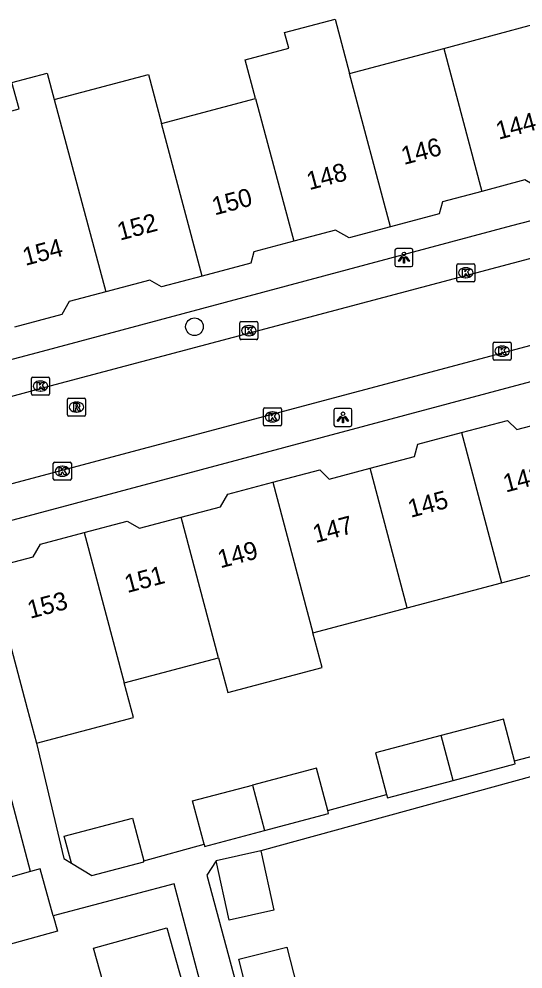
# Model space of a CAD drawing. Extents: x 162542 to 163144, y 380786 to 381511.
# Drawn here: x 162636.8 to 162664.6, y 380992 to 381044.6 of the extents above; entities that cross this region are included whole.
import ezdxf

# ---------------------------------------------------------------- set-up
doc = ezdxf.new("R2010")
doc.units = 0
for name, color, linetype in [('IMGEO_Boom', 7, 'Continuous'), ('IMGEO_Kolk', 7, 'Continuous'), ('IMGEO_Lichtpunt', 7, 'Continuous'), ('IMGEO_Pand', 7, 'Continuous'), ('IMGEO_Pand_nummerreeks', 7, 'Continuous'), ('IMGEO_Rijbaan_lokaal_open', 7, 'Continuous'), ('IMGEO_Rioolput', 7, 'Continuous'), ('IMGEO_Voetpad_open', 7, 'Continuous')]:
    doc.layers.add(name, color=color, linetype=linetype)

msp = doc.modelspace()

# ---------------------------------------------------------------- linework, layer by layer
at = {"layer": 'IMGEO_Boom'}
msp.add_circle((162646.473, 381027.53), 0.489, dxfattribs=at)
at = {"layer": 'IMGEO_Kolk'}
for p, q in [((162660.981, 381030.092), (162660.981, 381030.944)), ((162661.056, 381031.018), (162661.908, 381031.018)), ((162661.469, 381030.798), (162661.494, 381030.798)), ((162661.982, 381030.944), (162661.982, 381030.092)), ((162661.492, 381030.238), (162661.467, 381030.238)), ((162661.908, 381030.018), (162661.056, 381030.018)), ((162648.983, 381026.886), (162648.983, 381027.738)), ((162649.058, 381027.812), (162649.91, 381027.812)), ((162649.471, 381027.592), (162649.496, 381027.592)), ((162649.984, 381027.738), (162649.984, 381026.886)), ((162649.494, 381027.032), (162649.469, 381027.032)), ((162649.91, 381026.812), (162649.058, 381026.812)), ((162662.994, 381025.75), (162662.994, 381026.602)), ((162663.069, 381026.676), (162663.921, 381026.676)), ((162663.482, 381026.456), (162663.507, 381026.456)), ((162663.995, 381026.602), (162663.995, 381025.75)), ((162663.505, 381025.896), (162663.48, 381025.896)), ((162663.921, 381025.676), (162663.069, 381025.676)), ((162637.457, 381023.817), (162637.457, 381024.669)), ((162637.532, 381024.743), (162638.384, 381024.743)), ((162637.945, 381024.523), (162637.97, 381024.523)), ((162638.458, 381024.669), (162638.458, 381023.817)), ((162638.384, 381023.743), (162637.532, 381023.743)), ((162637.968, 381023.963), (162637.943, 381023.963)), ((162650.283, 381022.107), (162650.283, 381022.959)), ((162650.358, 381023.033), (162651.21, 381023.033)), ((162650.771, 381022.813), (162650.796, 381022.813)), ((162651.284, 381022.959), (162651.284, 381022.107)), ((162650.794, 381022.253), (162650.769, 381022.253)), ((162651.21, 381022.033), (162650.358, 381022.033)), ((162638.662, 381019.1), (162638.662, 381019.952)), ((162638.737, 381020.026), (162639.589, 381020.026)), ((162639.15, 381019.806), (162639.175, 381019.806)), ((162639.663, 381019.952), (162639.663, 381019.1)), ((162639.589, 381019.026), (162638.737, 381019.026)), ((162639.173, 381019.246), (162639.148, 381019.246))]:
    msp.add_line(p, q, dxfattribs=at)
for points in [[(162660.981, 381030.092), (162660.981, 381030.944)], [(162661.056, 381031.018), (162661.908, 381031.018)], [(162661.302, 381030.718), (162661.425, 381030.718), (162661.425, 381030.567), (162661.555, 381030.718), (162661.719, 381030.718), (162661.573, 381030.567), (162661.726, 381030.318), (162661.574, 381030.318), (162661.489, 381030.482), (162661.425, 381030.415), (162661.425, 381030.318), (162661.302, 381030.318), (162661.302, 381030.718)], [(162661.982, 381030.944), (162661.982, 381030.092)], [(162661.908, 381030.018), (162661.056, 381030.018)], [(162648.983, 381026.886), (162648.983, 381027.738)], [(162649.058, 381027.812), (162649.91, 381027.812)], [(162649.304, 381027.512), (162649.427, 381027.512), (162649.427, 381027.361), (162649.557, 381027.512), (162649.721, 381027.512), (162649.575, 381027.361), (162649.728, 381027.112), (162649.576, 381027.112), (162649.491, 381027.276), (162649.427, 381027.209), (162649.427, 381027.112), (162649.304, 381027.112), (162649.304, 381027.512)], [(162649.984, 381027.738), (162649.984, 381026.886)], [(162649.91, 381026.812), (162649.058, 381026.812)], [(162662.994, 381025.75), (162662.994, 381026.602)], [(162663.069, 381026.676), (162663.921, 381026.676)], [(162663.315, 381026.376), (162663.438, 381026.376), (162663.438, 381026.225), (162663.568, 381026.376), (162663.732, 381026.376), (162663.586, 381026.225), (162663.739, 381025.976), (162663.587, 381025.976), (162663.502, 381026.14), (162663.438, 381026.073), (162663.438, 381025.976), (162663.315, 381025.976), (162663.315, 381026.376)], [(162663.995, 381026.602), (162663.995, 381025.75)], [(162663.921, 381025.676), (162663.069, 381025.676)], [(162637.457, 381023.817), (162637.457, 381024.669)], [(162637.532, 381024.743), (162638.384, 381024.743)], [(162637.778, 381024.443), (162637.901, 381024.443), (162637.901, 381024.292), (162638.031, 381024.443), (162638.195, 381024.443), (162638.049, 381024.292), (162638.202, 381024.043), (162638.05, 381024.043), (162637.965, 381024.207), (162637.901, 381024.14), (162637.901, 381024.043), (162637.778, 381024.043), (162637.778, 381024.443)], [(162638.458, 381024.669), (162638.458, 381023.817)], [(162638.384, 381023.743), (162637.532, 381023.743)], [(162650.283, 381022.107), (162650.283, 381022.959)], [(162650.358, 381023.033), (162651.21, 381023.033)], [(162650.604, 381022.733), (162650.727, 381022.733), (162650.727, 381022.582), (162650.857, 381022.733), (162651.021, 381022.733), (162650.875, 381022.582), (162651.028, 381022.333), (162650.876, 381022.333), (162650.791, 381022.497), (162650.727, 381022.43), (162650.727, 381022.333), (162650.604, 381022.333), (162650.604, 381022.733)], [(162651.284, 381022.959), (162651.284, 381022.107)], [(162651.21, 381022.033), (162650.358, 381022.033)], [(162638.662, 381019.1), (162638.662, 381019.952)], [(162638.737, 381020.026), (162639.589, 381020.026)], [(162638.983, 381019.726), (162639.106, 381019.726), (162639.106, 381019.575), (162639.236, 381019.726), (162639.4, 381019.726), (162639.254, 381019.575), (162639.407, 381019.326), (162639.255, 381019.326), (162639.17, 381019.49), (162639.106, 381019.423), (162639.106, 381019.326), (162638.983, 381019.326), (162638.983, 381019.726)], [(162639.663, 381019.952), (162639.663, 381019.1)], [(162639.589, 381019.026), (162638.737, 381019.026)]]:
    msp.add_lwpolyline(points, dxfattribs=at)
for centre, start, end in [((162661.058, 381030.942), 91.552, 178.448), ((162661.058, 381030.942), 91.552, 178.448), ((162661.906, 381030.942), 1.552, 88.448), ((162661.906, 381030.942), 1.552, 88.448), ((162661.058, 381030.094), 181.552, 268.448), ((162661.058, 381030.094), 181.552, 268.448), ((162661.906, 381030.094), 271.552, 358.448), ((162661.906, 381030.094), 271.552, 358.448), ((162649.06, 381027.736), 91.552, 178.448), ((162649.06, 381027.736), 91.552, 178.448), ((162649.908, 381027.736), 1.552, 88.448), ((162649.908, 381027.736), 1.552, 88.448), ((162649.06, 381026.888), 181.552, 268.448), ((162649.06, 381026.888), 181.552, 268.448), ((162649.908, 381026.888), 271.552, 358.448), ((162649.908, 381026.888), 271.552, 358.448), ((162663.071, 381026.6), 91.552, 178.448), ((162663.071, 381026.6), 91.552, 178.448), ((162663.919, 381026.6), 1.552, 88.448), ((162663.919, 381026.6), 1.552, 88.448), ((162663.071, 381025.752), 181.552, 268.448), ((162663.071, 381025.752), 181.552, 268.448), ((162663.919, 381025.752), 271.552, 358.448), ((162663.919, 381025.752), 271.552, 358.448), ((162637.534, 381024.667), 91.552, 178.448), ((162637.534, 381024.667), 91.552, 178.448), ((162638.382, 381024.667), 1.552, 88.448), ((162638.382, 381024.667), 1.552, 88.448), ((162637.534, 381023.819), 181.552, 268.448), ((162637.534, 381023.819), 181.552, 268.448), ((162638.382, 381023.819), 271.552, 358.448), ((162638.382, 381023.819), 271.552, 358.448), ((162650.36, 381022.957), 91.552, 178.448), ((162650.36, 381022.957), 91.552, 178.448), ((162651.208, 381022.957), 1.552, 88.448), ((162651.208, 381022.957), 1.552, 88.448), ((162650.36, 381022.109), 181.552, 268.448), ((162650.36, 381022.109), 181.552, 268.448), ((162651.208, 381022.109), 271.552, 358.448), ((162651.208, 381022.109), 271.552, 358.448), ((162638.739, 381019.95), 91.552, 178.448), ((162638.739, 381019.95), 91.552, 178.448), ((162639.587, 381019.95), 1.552, 88.448), ((162639.587, 381019.95), 1.552, 88.448), ((162638.739, 381019.102), 181.552, 268.448), ((162638.739, 381019.102), 181.552, 268.448), ((162639.587, 381019.102), 271.552, 358.448), ((162639.587, 381019.102), 271.552, 358.448)]:
    msp.add_arc(centre, 0.0765, start, end, dxfattribs=at)
for centre, major_axis, ratio, start_param, end_param in [((162661.468, 381030.518), (-0.387, 0.002), 0.722429, 4.712389, 7.853982), ((162661.493, 381030.518), (-0.39, 0.002), 0.717154, 1.570796, 4.712389), ((162649.47, 381027.312), (-0.387, 0.002), 0.722429, 4.712389, 7.853982), ((162649.495, 381027.312), (-0.39, 0.002), 0.717154, 1.570796, 4.712389), ((162663.481, 381026.176), (-0.387, 0.002), 0.722429, 4.712389, 7.853982), ((162663.506, 381026.176), (-0.39, 0.002), 0.717154, 1.570796, 4.712389), ((162637.944, 381024.243), (-0.387, 0.002), 0.722429, 4.712389, 7.853982), ((162637.969, 381024.243), (-0.39, 0.002), 0.717154, 1.570796, 4.712389), ((162650.77, 381022.533), (-0.387, 0.002), 0.722429, 4.712389, 7.853982), ((162650.795, 381022.533), (-0.39, 0.002), 0.717154, 1.570796, 4.712389), ((162639.149, 381019.526), (-0.387, 0.002), 0.722429, 4.712389, 7.853982), ((162639.174, 381019.526), (-0.39, 0.002), 0.717154, 1.570796, 4.712389)]:
    msp.add_ellipse(centre, major_axis=major_axis, ratio=ratio, start_param=start_param, end_param=end_param, dxfattribs=at)
at = {"layer": 'IMGEO_Lichtpunt'}
for p, q in [((162657.566, 381031.763), (162657.566, 381030.956)), ((162657.566, 381031.763), (162657.566, 381030.956)), ((162658.468, 381031.858), (162657.66, 381031.858)), ((162658.468, 381031.858), (162657.66, 381031.858)), ((162658.562, 381030.956), (162658.562, 381031.763)), ((162658.562, 381030.956), (162658.562, 381031.763)), ((162657.66, 381030.862), (162658.468, 381030.862)), ((162657.66, 381030.862), (162658.468, 381030.862)), ((162654.188, 381022.911), (162654.188, 381022.104)), ((162654.188, 381022.911), (162654.188, 381022.104)), ((162655.09, 381023.006), (162654.282, 381023.006)), ((162655.09, 381023.006), (162654.282, 381023.006)), ((162655.184, 381022.104), (162655.184, 381022.911)), ((162655.184, 381022.104), (162655.184, 381022.911)), ((162654.282, 381022.01), (162655.09, 381022.01)), ((162654.282, 381022.01), (162655.09, 381022.01))]:
    msp.add_line(p, q, dxfattribs=at)
for points in [[(162657.94, 381031.427), (162657.979, 381031.399), (162657.791, 381031.137), (162657.753, 381031.164), (162657.94, 381031.427)], [(162658.042, 381031.379), (162658.089, 381031.379), (162658.089, 381031.057), (162658.042, 381031.057), (162658.042, 381031.379)], [(162658.152, 381031.399), (162658.19, 381031.426), (162658.377, 381031.164), (162658.338, 381031.136), (162658.152, 381031.399)], [(162654.562, 381022.575), (162654.601, 381022.547), (162654.413, 381022.285), (162654.375, 381022.312), (162654.562, 381022.575)], [(162654.664, 381022.527), (162654.711, 381022.527), (162654.711, 381022.205), (162654.664, 381022.205), (162654.664, 381022.527)], [(162654.774, 381022.547), (162654.812, 381022.574), (162654.999, 381022.312), (162654.96, 381022.284), (162654.774, 381022.547)]]:
    msp.add_lwpolyline(points, dxfattribs=at)
for centre in [(162658.065, 381031.561), (162654.687, 381022.709)]:
    msp.add_circle(centre, 0.0994, dxfattribs=at)
for centre, start, end in [((162657.66, 381031.763), 90, 180), ((162657.66, 381031.763), 90, 180), ((162658.468, 381031.763), 0, 90), ((162658.468, 381031.763), 0, 90), ((162657.66, 381030.956), 180, 270), ((162657.66, 381030.956), 180, 270), ((162658.468, 381030.956), 270, 0), ((162658.468, 381030.956), 270, 360), ((162654.282, 381022.911), 90, 180), ((162654.282, 381022.911), 90, 180), ((162655.09, 381022.911), 0, 90), ((162655.09, 381022.911), 0, 90), ((162654.282, 381022.104), 180, 270), ((162654.282, 381022.104), 180, 270), ((162655.09, 381022.104), 270, 0), ((162655.09, 381022.104), 270, 360)]:
    msp.add_arc(centre, 0.0946, start, end, dxfattribs=at)
at = {"layer": 'IMGEO_Pand'}
for points in [[(162649.85, 381040.166), (162649.28, 381042.303), (162651.689, 381042.946), (162651.454, 381043.824), (162654.252, 381044.57), (162655.056, 381041.555)], [(162660.261, 381042.943), (162665.465, 381044.331)], [(162655.056, 381041.555), (162660.261, 381042.943)], [(162660.261, 381042.943), (162662.377, 381035.025)], [(162634.236, 381036.002), (162633.511, 381038.718), (162636.765, 381039.586), (162636.375, 381041.05), (162638.325, 381041.57), (162638.716, 381040.106)], [(162638.716, 381040.106), (162643.921, 381041.495), (162644.646, 381038.778)], [(162657.327, 381033.059), (162655.056, 381041.555)], [(162638.716, 381040.106), (162641.56, 381029.46)], [(162644.646, 381038.778), (162649.85, 381040.166)], [(162649.85, 381040.166), (162651.962, 381032.267)], [(162646.902, 381030.336), (162644.646, 381038.778)], [(162667.732, 381035.85), (162665.464, 381035.245), (162664.75, 381035.658), (162662.377, 381035.025)], [(162662.377, 381035.025), (162660.196, 381034.443), (162660.016, 381033.776), (162657.327, 381033.059)], [(162657.327, 381033.059), (162655.033, 381032.447), (162654.277, 381032.885), (162651.962, 381032.267)], [(162651.962, 381032.267), (162649.752, 381031.678), (162649.583, 381031.051), (162646.902, 381030.336)], [(162646.902, 381030.336), (162644.65, 381029.735), (162644.001, 381030.111), (162641.56, 381029.46)], [(162641.56, 381029.46), (162639.542, 381028.921), (162639.125, 381028.202), (162636.507, 381027.504)], [(162661.254, 381021.669), (162663.797, 381022.344), (162664.305, 381021.834), (162666.634, 381022.452)], [(162656.194, 381019.687), (162658.647, 381020.338), (162658.833, 381021.027), (162661.254, 381021.669)], [(162661.254, 381021.669), (162663.465, 381013.35)], [(162650.81, 381018.922), (162653.401, 381019.61), (162653.924, 381019.084), (162656.194, 381019.687)], [(162658.246, 381011.964), (162656.194, 381019.687)], [(162645.739, 381016.978), (162647.912, 381017.555), (162648.323, 381018.262), (162650.81, 381018.922)], [(162650.81, 381018.922), (162653.027, 381010.579)], [(162640.376, 381016.134), (162642.747, 381016.764), (162643.433, 381016.366), (162645.739, 381016.978)], [(162647.808, 381009.194), (162645.739, 381016.978)], [(162635.152, 381014.151), (162637.54, 381014.785), (162637.949, 381015.49), (162640.376, 381016.134)], [(162640.376, 381016.134), (162642.589, 381007.809)], [(162663.465, 381013.35), (162668.684, 381014.735)], [(162635.152, 381014.151), (162636.435, 381009.319), (162637.214, 381006.382), (162637.724, 381004.46)], [(162658.246, 381011.964), (162663.465, 381013.35)], [(162653.027, 381010.579), (162658.246, 381011.964)], [(162647.808, 381009.194), (162648.319, 381007.273), (162653.537, 381008.66), (162653.027, 381010.579)], [(162642.589, 381007.809), (162647.808, 381009.194)], [(162637.724, 381004.46), (162643.099, 381005.885), (162642.589, 381007.809)], [(162637.409, 380997.361), (162635.251, 381005.505)], [(162664.17, 381003.49), (162663.561, 381005.801), (162660.124, 381004.896)], [(162660.124, 381004.896), (162656.496, 381003.94), (162657.104, 381001.631)], [(162660.786, 381002.403), (162660.124, 381004.896)], [(162660.786, 381002.403), (162664.216, 381003.313), (162664.17, 381003.49)], [(162653.843, 381000.738), (162653.227, 381003.079), (162649.682, 381002.145)], [(162657.104, 381001.631), (162657.155, 381001.439), (162660.786, 381002.403)], [(162647.002, 380998.866), (162646.364, 381001.271), (162649.682, 381002.145)], [(162649.682, 381002.145), (162650.349, 380999.633)], [(162650.349, 380999.633), (162653.887, 381000.572), (162653.843, 381000.738)], [(162639.663, 380997.826), (162639.268, 380999.315), (162643.036, 381000.315), (162643.663, 380997.951)], [(162647.002, 380998.866), (162647.032, 380998.753), (162650.349, 380999.633)], [(162650.142, 380998.5), (162650.865, 380995.215), (162648.389, 380994.66), (162647.666, 380997.945)], [(162650.142, 380998.5), (162647.666, 380997.945)], [(162639.663, 380997.826), (162640.8, 380997.135), (162643.677, 380997.898), (162643.663, 380997.951)], [(162638.658, 380994.908), (162637.939, 380997.511), (162637.409, 380997.361)], [(162637.409, 380997.361), (162631.406, 380995.666)], [(162638.658, 380994.908), (162638.894, 380994.053), (162632.351, 380992.246), (162631.406, 380995.666)], [(162641.746, 380990.029), (162640.892, 380993.119), (162644.951, 380994.24), (162645.805, 380991.15), (162641.746, 380990.029)], [(162650.207, 380987.486), (162648.932, 380992.502), (162651.584, 380993.176), (162652.851, 380988.196)]]:
    msp.add_lwpolyline(points, dxfattribs=at)
at = {"layer": 'IMGEO_Rijbaan_lokaal_open'}
for points in [[(162666.18, 381031.599), (162638.471, 381024.229), (162623.906, 381020.294)], [(162609.111, 381011.573), (162667.32, 381027.104)]]:
    msp.add_lwpolyline(points, dxfattribs=at)
at = {"layer": 'IMGEO_Rioolput'}
for p, q in [((162639.443, 381022.651), (162639.443, 381023.503)), ((162639.518, 381023.577), (162640.37, 381023.577)), ((162639.931, 381023.357), (162639.956, 381023.357)), ((162640.444, 381023.503), (162640.444, 381022.651)), ((162639.954, 381022.797), (162639.929, 381022.797)), ((162640.37, 381022.577), (162639.518, 381022.577))]:
    msp.add_line(p, q, dxfattribs=at)
for points in [[(162639.443, 381022.651), (162639.443, 381023.503)], [(162639.518, 381023.577), (162640.37, 381023.577)], [(162640.032, 381023.275), (162639.78, 381023.277), (162639.78, 381022.877)], [(162639.958, 381023.196), (162639.904, 381023.196), (162639.904, 381023.115)], [(162640.444, 381023.503), (162640.444, 381022.651)], [(162639.78, 381022.877), (162639.904, 381022.877), (162639.904, 381023.039), (162639.915, 381023.039)], [(162639.904, 381023.115), (162639.956, 381023.115)], [(162639.962, 381023.01), (162640.033, 381022.877), (162640.173, 381022.877), (162640.108, 381023.003)], [(162640.37, 381022.577), (162639.518, 381022.577)]]:
    msp.add_lwpolyline(points, dxfattribs=at)
for centre, radius, start, end in [((162639.52, 381023.501), 0.0765, 91.552, 178.448), ((162639.52, 381023.501), 0.0765, 91.552, 178.448), ((162639.964, 381023.1), 0.0964, 77.0061, 93.1865), ((162639.978, 381023.157), 0.0378, 276.6634, 79.6772), ((162640.031, 381023.165), 0.109, 350.3612, 89.416), ((162640.368, 381023.501), 0.0765, 1.552, 88.448), ((162640.368, 381023.501), 0.0765, 1.552, 88.448), ((162639.914, 381022.986), 0.0533, 26.0293, 88.6989), ((162639.94, 381023.304), 0.19, 274.7715, 282.9687), ((162640.029, 381023.165), 0.112, 277.5842, 350.9817), ((162640.013, 381022.95), 0.108, 29.5134, 73.7905), ((162639.52, 381022.653), 0.0765, 181.552, 268.448), ((162639.52, 381022.653), 0.0765, 181.552, 268.448), ((162640.368, 381022.653), 0.0765, 271.552, 358.448), ((162640.368, 381022.653), 0.0765, 271.552, 358.448)]:
    msp.add_arc(centre, radius, start, end, dxfattribs=at)
for centre, major_axis, ratio, start_param, end_param in [((162639.93, 381023.077), (-0.387, 0.002), 0.722429, 4.712389, 7.853982), ((162639.955, 381023.077), (-0.39, 0.002), 0.717154, 1.570796, 4.712389)]:
    msp.add_ellipse(centre, major_axis=major_axis, ratio=ratio, start_param=start_param, end_param=end_param, dxfattribs=at)
at = {"layer": 'IMGEO_Voetpad_open'}
for points in [[(162631.837, 381024.525), (162637.793, 381026.108), (162664.028, 381033.135), (162668.873, 381034.385), (162683.151, 381037.884), (162697.991, 381041.797), (162698.432, 381040.302)], [(162667.206, 381025.04), (162610.375, 381009.848)], [(162637.724, 381004.46), (162639.24, 380998.083), (162639.663, 380997.826)], [(162664.17, 381003.49), (162667.703, 381004.417)], [(162667.15, 381003.17), (162650.142, 380998.5)], [(162653.843, 381000.738), (162657.104, 381001.631)], [(162643.663, 380997.951), (162647.002, 380998.866)], [(162647.666, 380997.945), (162647.155, 380997.152), (162651.607, 380980.63)], [(162646.275, 380988.977), (162645.761, 380990.739), (162646.851, 380991.028), (162645.354, 380996.681), (162638.658, 380994.908)]]:
    msp.add_lwpolyline(points, dxfattribs=at)

# ---------------------------------------------------------------- texts
at = {"layer": 'IMGEO_Pand_nummerreeks'}
for s, rotation, p in [('144', 14.9385, (162663.299, 381037.881)), ('146', 14.9385, (162658.062, 381036.484)), ('148', 14.9385, (162652.829, 381035.087)), ('150', 14.9385, (162647.593, 381033.69)), ('152', 14.9385, (162642.35, 381032.292)), ('154', 14.9385, (162637.115, 381030.895)), ('143', 14.8817, (162663.696, 381018.342)), ('145', 14.8817, (162658.433, 381016.944)), ('147', 14.8817, (162653.17, 381015.545)), ('149', 14.8817, (162647.907, 381014.147)), ('151', 14.8817, (162642.755, 381012.777)), ('153', 14.8817, (162637.381, 381011.35))]:
    msp.add_text(s, height=1, rotation=rotation, dxfattribs=at).set_placement(p)

doc.saveas('drawing.dxf')
